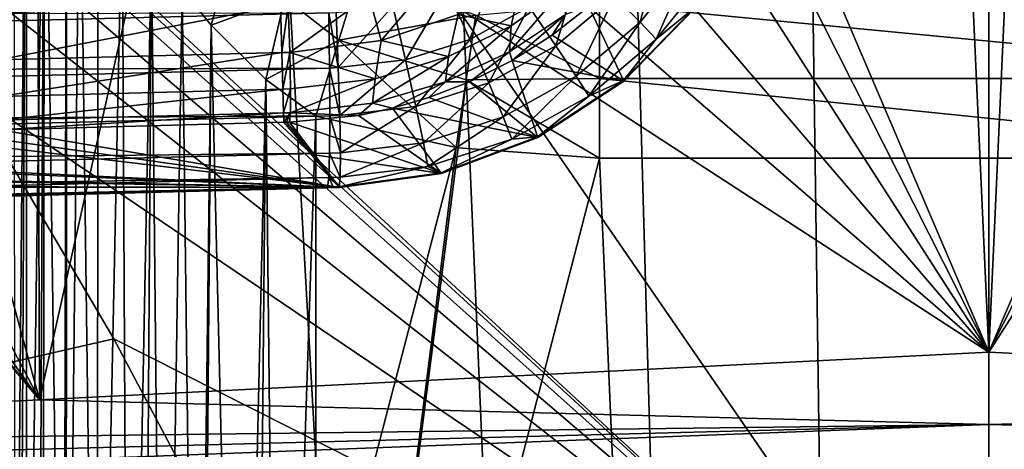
# Model space of a CAD drawing. Header units: metres. Extents: x -105 to 105, y -117 to 62.
# Tile 273 of 382: x -6.22 to 0.1, y -13.94 to -11.19. Entities that reach past the tile are written whole.
import ezdxf

# ---------------------------------------------------------------- set-up
doc = ezdxf.new("R2010")
doc.units = ezdxf.units.M
doc.layers.add('solid_509432_AD150_SW0001', color=7, linetype='CONTINUOUS')
doc.layers.add('solid_509432_AD150_SW0001_01', color=7, linetype='CONTINUOUS')

msp = doc.modelspace()

# ---------------------------------------------------------------- linework, layer by layer
at = {"layer": 'solid_509432_AD150_SW0001'}
for points in [[(-6.162486, 18.584642, 71.856262), (-7.637273, 18.06888, 71.843544), (-6.716792, -90.563103, 71.851799)], [(-3, -6.3, 3.6), (0, -13.319448, 3.6), (-1.356257, 16.4984, 3.6)], [(3, -6.3, 3.6), (1.356257, 16.4984, 3.6), (0, -13.319448, 3.6)], [(0, -16.070114, -16.014524), (-11.384824, -5.54137, -16.204517), (-10.890583, -0.25, -16.299999)], [(0, -16.070114, -16.014524), (-10.890583, -0.25, -16.299999), (0, -0.25, -16.299999)], [(0, -16.070114, -16.014524), (-10.428592, -6.5186, -16.186882), (-11.384824, -5.54137, -16.204517)], [(-3.100297, -7.190117, 3.6), (0, -13.319448, 3.6), (-3, -6.3, 3.6)], [(3.100297, -7.190117, 3.6), (3, -6.3, 3.6), (0, -13.319448, 3.6)], [(0, -16.070114, -16.014524), (-9.461854, -7.611859, -16.167154), (-10.428592, -6.5186, -16.186882)], [(-3.100297, -7.190117, 3.6), (-3.396117, -8.035521, 3.6), (0, -13.319448, 3.6)], [(3.396117, -8.035521, 3.6), (3.100297, -7.190117, 3.6), (0, -13.319448, 3.6)], [(0, -16.070114, -16.014524), (-8.489685, -8.827336, -16.145222), (-9.461854, -7.611859, -16.167154)], [(-3.396117, -8.035521, 3.6), (-3.872695, -8.793983, 3.6), (0, -13.319448, 3.6)], [(-6.260495, -8.548964, 66.388611), (-6.180223, -8.84123, 66.1409), (-6.250019, -16.846279, 66.348984)], [(-10.127305, -8.793983, 3.6), (-12.603499, -13.940187, 3.6), (-6.096374, -13.627247, 3.6)], [(-9.493982, -9.427305, 3.6), (-10.127305, -8.793983, 3.6), (-6.096374, -13.627247, 3.6)], [(0, -16.070114, -16.014524), (-7.51886, -10.169457, -16.121002), (-8.489685, -8.827336, -16.145222)], [(-6.180223, -8.84123, 66.1409), (-6.222194, -17.037878, 66.256699), (-6.250019, -16.846279, 66.348984)], [(-6.180223, -8.84123, 66.1409), (-6.180491, -17.249191, 66.141579), (-6.222194, -17.037878, 66.256699)], [(-6.180223, -8.84123, 66.1409), (-6.063403, -9.217231, 65.896729), (-6.180491, -17.249191, 66.141579)], [(-3.872695, -8.793983, 3.6), (-4.506017, -9.427305, 3.6), (0, -13.319448, 3.6)], [(-6.063403, -9.217231, 65.896729), (-6.105528, -17.511997, 65.975395), (-6.180491, -17.249191, 66.141579)], [(-6.063403, -9.217231, 65.896729), (-6.075093, -17.593676, 65.917732), (-6.105528, -17.511997, 65.975395)], [(-6.063403, -9.217231, 65.896729), (-5.94108, -17.860088, 65.706146), (-6.075093, -17.593676, 65.917732)], [(-6.063403, -9.217231, 65.896729), (-5.922736, -9.606422, 65.681244), (-5.94108, -17.860088, 65.706146)], [(-8.73552, -9.903883, 3.6), (-9.493982, -9.427305, 3.6), (-6.096374, -13.627247, 3.6)], [(-4.506017, -9.427305, 3.6), (-5.26448, -9.903883, 3.6), (0, -13.319448, 3.6)], [(-5.922736, -9.606422, 65.681244), (-5.92571, -17.883987, 65.685226), (-5.94108, -17.860088, 65.706146)], [(-5.922736, -9.606422, 65.681244), (-5.83605, -9.819093, 65.573456), (-5.92571, -17.883987, 65.685226)], [(-5.83605, -9.819093, 65.573456), (-5.728687, -18.121103, 65.458496), (-5.92571, -17.883987, 65.685226)], [(-5.83605, -9.819093, 65.573456), (-5.719488, -10.078471, 65.449448), (-5.728687, -18.121103, 65.458496)], [(-7.890118, -10.199703, 3.6), (-8.73552, -9.903883, 3.6), (-6.096374, -13.627247, 3.6)], [(-5.26448, -9.903883, 3.6), (-6.109882, -10.199703, 3.6), (-6.096374, -13.627247, 3.6)], [(-5.26448, -9.903883, 3.6), (-6.096374, -13.627247, 3.6), (0, -13.319448, 3.6)], [(-5.719488, -10.078471, 65.449448), (-5.564303, -10.384223, 65.312775), (-5.728687, -18.121103, 65.458496)], [(0, -16.070114, -16.014524), (-6.557654, -11.640117, -16.094465), (-7.51886, -10.169457, -16.121002)], [(-7, -10.3, 3.6), (-7.890118, -10.199703, 3.6), (-6.096374, -13.627247, 3.6)], [(-6.109882, -10.199703, 3.6), (-7, -10.3, 3.6), (-6.096374, -13.627247, 3.6)], [(-5.564303, -10.384223, 65.312775), (-5.524176, -18.308758, 65.281784), (-5.728687, -18.121103, 65.458496)], [(-5.564303, -10.384223, 65.312775), (-5.377296, -10.703022, 65.181198), (-5.524176, -18.308758, 65.281784)], [(-2.240051, -11.202888, 1.238309), (-2.404634, -11.036549, 1.541688), (-2.096529, -10.652822, 1.53362)], [(-1.903942, -10.784053, 1.229508), (-2.240051, -11.202888, 1.238309), (-2.096529, -10.652822, 1.53362)], [(-5.377296, -10.703022, 65.181198), (-5.427655, -18.391531, 65.213539), (-5.524176, -18.308758, 65.281784)], [(-5.377296, -10.703022, 65.181198), (-5.297047, -18.497988, 65.133888), (-5.427655, -18.391531, 65.213539)], [(-5.377296, -10.703022, 65.181198), (-5.180771, -10.989306, 65.073853), (-5.297047, -18.497988, 65.133888)], [(-4.850069, -10.701243, 64.866867), (-4.994604, -11.221508, 64.996559), (-5.180771, -10.989306, 65.073853)], [(-4.521077, -11.046263, 64.81321), (-4.994604, -11.221508, 64.996559), (-4.850069, -10.701243, 64.866867)], [(-2.136922, -11.311225, 0.885572), (-2.240051, -11.202888, 1.238309), (-1.903942, -10.784053, 1.229508)], [(-1.782575, -10.869522, 0.876293), (-2.136922, -11.311225, 0.885572), (-1.903942, -10.784053, 1.229508)], [(-4.521077, -11.046263, 64.81321), (-4.034822, -10.858711, 64.618668), (-4.173757, -11.316637, 64.813904)], [(-4.173757, -11.316637, 64.813904), (-4.034822, -10.858711, 64.618668), (-3.294842, -11.15746, 64.686241)], [(-3.332855, -11.312242, 1.794585), (-3.476392, -10.988828, 1.941541), (-3.153923, -10.812378, 1.933097)], [(-2.952514, -11.102527, 1.784625), (-3.332855, -11.312242, 1.794585), (-3.153923, -10.812378, 1.933097)], [(-2.780966, -11.353603, 1.551543), (-2.952514, -11.102527, 1.784625), (-2.619933, -10.823056, 1.775916)], [(-2.404634, -11.036549, 1.541688), (-2.780966, -11.353603, 1.551543), (-2.619933, -10.823056, 1.775916)], [(-1.782575, -10.869522, 0.876293), (-1.885472, -11.104625, 0.541281), (-2.136922, -11.311225, 0.885572)], [(-3.535711, -10.888962, -12.903066), (-3.980765, -11.030917, -12.986665), (-3.902632, -11.319645, -12.749698)], [(-3.535711, -10.888962, -12.903066), (-3.902632, -11.319645, -12.749698), (-3.407254, -11.152111, -12.654772)], [(-3.001802, -10.923212, -12.537422), (-3.407254, -11.152111, -12.654772), (-3.068227, -11.224315, -12.282166)], [(-3.001802, -10.923212, -12.537422), (-3.068227, -11.224315, -12.282166), (-2.726642, -10.984236, -12.168744)], [(-5.180771, -10.989306, 65.073853), (-5.085489, -18.6577, 65.031548), (-5.297047, -18.497988, 65.133888)], [(-5.180771, -10.989306, 65.073853), (-4.994604, -11.221508, 64.996559), (-5.085489, -18.6577, 65.031548)], [(-3.746504, -11.44433, 1.805416), (-3.826818, -11.09903, 1.950717), (-3.476392, -10.988828, 1.941541)], [(-3.332855, -11.312242, 1.794585), (-3.746504, -11.44433, 1.805416), (-3.476392, -10.988828, 1.941541)], [(-2.726642, -10.984236, -12.168744), (-3.078032, -11.392028, -11.953918), (-2.718882, -11.152098, -11.84409)], [(-2.726642, -10.984236, -12.168744), (-3.068227, -11.224315, -12.282166), (-3.078032, -11.392028, -11.953918)], [(-4.521077, -11.046263, 64.81321), (-4.643949, -11.570967, 64.906113), (-4.994604, -11.221508, 64.996559)], [(-4.521077, -11.046263, 64.81321), (-4.173757, -11.316637, 64.813904), (-4.643949, -11.570967, 64.906113)], [(-3.980765, -11.030917, -12.986665), (-4.499524, -11.09454, -13.024397), (-4.489755, -11.396173, -12.794742)], [(-3.980765, -11.030917, -12.986665), (-4.489755, -11.396173, -12.794742), (-3.902632, -11.319645, -12.749698)], [(-2.650472, -11.549227, 1.249056), (-2.780966, -11.353603, 1.551543), (-2.404634, -11.036549, 1.541688)], [(-2.240051, -11.202888, 1.238309), (-2.650472, -11.549227, 1.249056), (-2.404634, -11.036549, 1.541688)], [(-6.368093, -11.143334, -13.023869), (-6.36009, -11.444677, -12.794709), (-4.548199, -11.095621, -13.02469)], [(-6.36009, -11.444677, -12.794709), (-4.540195, -11.396964, -12.79553), (-4.548199, -11.095621, -13.02469)], [(-4.548199, -11.095621, -13.02469), (-4.540195, -11.396964, -12.79553), (-4.499524, -11.09454, -13.024397)], [(-4.540195, -11.396964, -12.79553), (-4.489755, -11.396173, -12.794742), (-4.499524, -11.09454, -13.024397)], [(-3.826818, -11.09903, 1.950717), (-4.177791, -11.493898, 1.81671), (-4.191675, -11.138944, 1.960271)], [(-3.746504, -11.44433, 1.805416), (-4.177791, -11.493898, 1.81671), (-3.826818, -11.09903, 1.950717)], [(-3.211385, -11.592104, 1.562814), (-3.332855, -11.312242, 1.794585), (-2.952514, -11.102527, 1.784625)], [(-3.294842, -11.15746, 64.686241), (-2.5, -11.084967, 64.617836), (-2.5, -11.562857, 64.813347)], [(-2.780966, -11.353603, 1.551543), (-3.211385, -11.592104, 1.562814), (-2.952514, -11.102527, 1.784625)], [(-2.34398, -11.580997, 0.45), (-2.569475, -11.101018, -11.432611), (-2.805463, -11.285455, -11.518799)], [(-2.718882, -11.152098, -11.84409), (-2.805463, -11.285455, -11.518799), (-2.569475, -11.101018, -11.432611)], [(-2.34398, -11.580997, 0.45), (-1.883334, -11.108073, 0.45), (-2.569475, -11.101018, -11.432611)], [(-2.346279, -11.577345, 0.54938), (-1.885472, -11.104625, 0.541281), (-1.883334, -11.108073, 0.45)], [(-2.136922, -11.311225, 0.885572), (-1.885472, -11.104625, 0.541281), (-2.346279, -11.577345, 0.54938)], [(-2.346279, -11.577345, 0.54938), (-1.883334, -11.108073, 0.45), (-2.34398, -11.580997, 0.45)], [(-4.238843, -11.141292, 1.961118), (-20.34462, -11.548565, 2.382862), (-20.352932, -11.169054, 2.431932)], [(-4.23363, -11.496091, 1.817606), (-20.34462, -11.548565, 2.382862), (-4.238843, -11.141292, 1.961118)], [(-4.191675, -11.138944, 1.960271), (-4.177791, -11.493898, 1.81671), (-4.238843, -11.141292, 1.961118)], [(-4.177791, -11.493898, 1.81671), (-4.23363, -11.496091, 1.817606), (-4.238843, -11.141292, 1.961118)], [(-4.173757, -11.316637, 64.813904), (-3.294842, -11.15746, 64.686241), (-3.356273, -11.571521, 64.830963)], [(-3.407254, -11.152111, -12.654772), (-3.902632, -11.319645, -12.749698), (-3.469386, -11.422434, -12.380616)], [(-3.407254, -11.152111, -12.654772), (-3.469386, -11.422434, -12.380616), (-3.068227, -11.224315, -12.282166)], [(-3.294842, -11.15746, 64.686241), (-2.5, -11.562857, 64.813347), (-3.356273, -11.571521, 64.830963)], [(-2.718882, -11.152098, -11.84409), (-3.078032, -11.392028, -11.953918), (-3.061261, -11.447532, -11.593029)], [(-2.718882, -11.152098, -11.84409), (-3.061261, -11.447532, -11.593029), (-2.805463, -11.285455, -11.518799)], [(-4.994604, -11.221508, 64.996559), (-5.055659, -18.679029, 65.019501), (-5.085489, -18.6577, 65.031548)], [(-4.994604, -11.221508, 64.996559), (-4.808813, -18.844501, 64.940201), (-5.055659, -18.679029, 65.019501)], [(-4.994604, -11.221508, 64.996559), (-4.643949, -11.570967, 64.906113), (-4.808813, -18.844501, 64.940201)], [(-3.068227, -11.224315, -12.282166), (-3.488829, -11.585627, -12.045175), (-3.078032, -11.392028, -11.953918)], [(-3.068227, -11.224315, -12.282166), (-3.469386, -11.422434, -12.380616), (-3.488829, -11.585627, -12.045175)], [(-2.569545, -11.676636, 0.896901), (-2.650472, -11.549227, 1.249056), (-2.240051, -11.202888, 1.238309)], [(-2.136922, -11.311225, 0.885572), (-2.569545, -11.676636, 0.896901), (-2.240051, -11.202888, 1.238309)], [(-3.679745, -11.743133, 1.575078), (-3.746504, -11.44433, 1.805416), (-3.332855, -11.312242, 1.794585)], [(-3.211385, -11.592104, 1.562814), (-3.679745, -11.743133, 1.575078), (-3.332855, -11.312242, 1.794585)], [(-2.34398, -11.580997, 0.45), (-2.805463, -11.285455, -11.518799), (-3.061261, -11.447532, -11.593029)], [(-2.136922, -11.311225, 0.885572), (-2.346279, -11.577345, 0.54938), (-2.569545, -11.676636, 0.896901)], [(-4.643949, -11.570967, 64.906113), (-4.173757, -11.316637, 64.813904), (-4.321801, -11.805965, 64.879997)], [(-3.902632, -11.319645, -12.749698), (-4.489755, -11.396173, -12.794742), (-3.941664, -11.565396, -12.459558)], [(-4.173757, -11.316637, 64.813904), (-3.420615, -12.006977, 64.879997), (-4.321801, -11.805965, 64.879997)], [(-4.173757, -11.316637, 64.813904), (-3.356273, -11.571521, 64.830963), (-3.420615, -12.006977, 64.879997)], [(-3.902632, -11.319645, -12.749698), (-3.941664, -11.565396, -12.459558), (-3.469386, -11.422434, -12.380616)], [(-3.119909, -11.810156, 1.261349), (-3.211385, -11.592104, 1.562814), (-2.780966, -11.353603, 1.551543)], [(-2.650472, -11.549227, 1.249056), (-3.119909, -11.810156, 1.261349), (-2.780966, -11.353603, 1.551543)], [(-6.36009, -11.444677, -12.794709), (-6.353811, -11.679051, -12.497362), (-4.540195, -11.396964, -12.79553)], [(-6.353811, -11.679051, -12.497362), (-4.533916, -11.631338, -12.498183), (-4.540195, -11.396964, -12.79553)], [(-4.540195, -11.396964, -12.79553), (-4.533916, -11.631338, -12.498183), (-4.489755, -11.396173, -12.794742)], [(-4.533916, -11.631338, -12.498183), (-4.484751, -11.630705, -12.496767), (-4.489755, -11.396173, -12.794742)], [(-4.489755, -11.396173, -12.794742), (-4.484751, -11.630705, -12.496767), (-3.941664, -11.565396, -12.459558)], [(-3.469386, -11.422434, -12.380616), (-3.958241, -11.722029, -12.116522), (-3.488829, -11.585627, -12.045175)], [(-3.469386, -11.422434, -12.380616), (-3.941664, -11.565396, -12.459558), (-3.958241, -11.722029, -12.116522)], [(-3.078032, -11.392028, -11.953918), (-3.488829, -11.585627, -12.045175), (-3.334795, -11.584845, -11.654866)], [(-3.078032, -11.392028, -11.953918), (-3.334795, -11.584845, -11.654866), (-3.061261, -11.447532, -11.593029)], [(-4.23363, -11.496091, 1.817606), (-20.339405, -11.903365, 2.239351), (-20.34462, -11.548565, 2.382862)], [(-4.231853, -11.803078, 1.588997), (-20.339405, -11.903365, 2.239351), (-4.23363, -11.496091, 1.817606)], [(-4.177791, -11.493898, 1.81671), (-4.168515, -11.801054, 1.587877), (-4.23363, -11.496091, 1.817606)], [(-4.168515, -11.801054, 1.587877), (-4.231853, -11.803078, 1.588997), (-4.23363, -11.496091, 1.817606)], [(-3.746504, -11.44433, 1.805416), (-4.168515, -11.801054, 1.587877), (-4.177791, -11.493898, 1.81671)], [(-3.679745, -11.743133, 1.575078), (-4.168515, -11.801054, 1.587877), (-3.746504, -11.44433, 1.805416)], [(-2.896869, -11.941545, 0.45), (-3.061261, -11.447532, -11.593029), (-3.334795, -11.584845, -11.654866)], [(-2.896869, -11.941545, 0.45), (-2.34398, -11.580997, 0.45), (-3.061261, -11.447532, -11.593029)], [(-3.941664, -11.565396, -12.459558), (-4.484826, -11.783143, -12.149522), (-3.958241, -11.722029, -12.116522)], [(-3.941664, -11.565396, -12.459558), (-4.484751, -11.630705, -12.496767), (-4.484826, -11.783143, -12.149522)], [(-3.356273, -11.571521, 64.830963), (-2.5, -11.562857, 64.813347), (-2.5, -12.074873, 64.879997)], [(-3.064394, -11.95217, 0.909859), (-3.119909, -11.810156, 1.261349), (-2.650472, -11.549227, 1.249056)], [(-2.569545, -11.676636, 0.896901), (-3.064394, -11.95217, 0.909859), (-2.650472, -11.549227, 1.249056)], [(-2.5, -11.562857, 64.813347), (2.5, -12.074873, 64.879997), (-2.5, -12.074873, 64.879997)], [(-6.353811, -11.679051, -12.497362), (-6.349657, -11.831519, -12.150776), (-4.533916, -11.631338, -12.498183)], [(-6.349657, -11.831519, -12.150776), (-4.529762, -11.783806, -12.151597), (-4.533916, -11.631338, -12.498183)], [(-4.643949, -11.570967, 64.906113), (-4.712383, -18.903929, 64.91851), (-4.808813, -18.844501, 64.940201)], [(-4.643949, -11.570967, 64.906113), (-4.562432, -18.99065, 64.894531), (-4.712383, -18.903929, 64.91851)], [(-4.643949, -11.570967, 64.906113), (-4.321801, -11.805965, 64.879997), (-4.562432, -18.99065, 64.894531)], [(-4.533916, -11.631338, -12.498183), (-4.529762, -11.783806, -12.151597), (-4.484751, -11.630705, -12.496767)], [(-4.529762, -11.783806, -12.151597), (-4.484826, -11.783143, -12.149522), (-4.484751, -11.630705, -12.496767)], [(-3.488829, -11.585627, -12.045175), (-3.958241, -11.722029, -12.116522), (-3.829597, -11.754066, -11.733313)], [(-3.488829, -11.585627, -12.045175), (-3.829597, -11.754066, -11.733313), (-3.596959, -11.686276, -11.701299)], [(-3.630896, -11.975942, 1.274729), (-3.679745, -11.743133, 1.575078), (-3.211385, -11.592104, 1.562814)], [(-3.119909, -11.810156, 1.261349), (-3.630896, -11.975942, 1.274729), (-3.211385, -11.592104, 1.562814)], [(-2.896869, -11.941545, 0.45), (-3.334795, -11.584845, -11.654866), (-3.596959, -11.686276, -11.701299)], [(-3.488829, -11.585627, -12.045175), (-3.596959, -11.686276, -11.701299), (-3.334795, -11.584845, -11.654866)], [(-3.356273, -11.571521, 64.830963), (-3.40908, -12.008676, 64.879997), (-3.420615, -12.006977, 64.879997)], [(-3.356273, -11.571521, 64.830963), (-2.5, -12.074873, 64.879997), (-3.40908, -12.008676, 64.879997)], [(-2.899452, -11.937839, 0.555567), (-2.346279, -11.577345, 0.54938), (-2.34398, -11.580997, 0.45)], [(-2.569545, -11.676636, 0.896901), (-2.346279, -11.577345, 0.54938), (-2.899452, -11.937839, 0.555567)], [(-2.899452, -11.937839, 0.555567), (-2.34398, -11.580997, 0.45), (-2.896869, -11.941545, 0.45)], [(-6.557654, -11.640117, -16.094465), (-5.617772, -13.235622, -16.065674), (-7.509834, -13.667507, -15.956199)], [(0, -16.070114, -16.014524), (-5.617772, -13.235622, -16.065674), (-6.557654, -11.640117, -16.094465)], [(-2.896869, -11.941545, 0.45), (-3.596959, -11.686276, -11.701299), (-3.829597, -11.754066, -11.733313)], [(-2.569545, -11.676636, 0.896901), (-2.899452, -11.937839, 0.555567), (-3.064394, -11.95217, 0.909859)], [(-3.958241, -11.722029, -12.116522), (-4.484826, -11.783143, -12.149522), (-4.04843, -11.800074, -11.756734)], [(-3.679745, -11.743133, 1.575078), (-4.164454, -12.040372, 1.288701), (-4.168515, -11.801054, 1.587877)], [(-3.630896, -11.975942, 1.274729), (-4.164454, -12.040372, 1.288701), (-3.679745, -11.743133, 1.575078)], [(-3.958241, -11.722029, -12.116522), (-4.04843, -11.800074, -11.756734), (-3.829597, -11.754066, -11.733313)], [(-3.515469, -12.172397, 0.45), (-3.829597, -11.754066, -11.733313), (-4.04843, -11.800074, -11.756734)], [(-3.515469, -12.172397, 0.45), (-2.896869, -11.941545, 0.45), (-3.829597, -11.754066, -11.733313)], [(-4.231853, -11.803078, 1.588997), (-20.337629, -12.210352, 2.010741), (-20.339405, -11.903365, 2.239351)], [(-4.23363, -12.042261, 1.290176), (-20.337629, -12.210352, 2.010741), (-4.231853, -11.803078, 1.588997)], [(-6.349657, -11.831519, -12.150776), (-6.347893, -11.892365, -11.777037), (-4.529762, -11.783806, -12.151597)], [(-4.529762, -11.783806, -12.151597), (-6.347893, -11.892365, -11.777037), (-4.527998, -11.844652, -11.777858)], [(-4.562432, -18.99065, 64.894531), (-4.321801, -11.805965, 64.879997), (-4.321801, -15.461204, 64.879997)], [(-4.529762, -11.783806, -12.151597), (-4.527998, -11.844652, -11.777858), (-4.484826, -11.783143, -12.149522)], [(-4.484826, -11.783143, -12.149522), (-4.527998, -11.844652, -11.777858), (-4.509175, -11.844162, -11.777771)], [(-4.484826, -11.783143, -12.149522), (-4.509175, -11.844162, -11.777771), (-4.489945, -11.843668, -11.77749)], [(-4.484826, -11.783143, -12.149522), (-4.489945, -11.843668, -11.77749), (-4.04843, -11.800074, -11.756734)], [(-3.515469, -12.172397, 0.45), (-4.04843, -11.800074, -11.756734), (-4.489945, -11.843668, -11.77749)], [(-4.321801, -15.461204, 64.879997), (-4.321801, -11.805965, 64.879997), (-3.420615, -12.006977, 64.879997)], [(-4.164454, -12.040372, 1.288701), (-4.23363, -12.042261, 1.290176), (-4.231853, -11.803078, 1.588997)], [(-4.168515, -11.801054, 1.587877), (-4.164454, -12.040372, 1.288701), (-4.231853, -11.803078, 1.588997)], [(-3.603143, -12.127568, 0.923967), (-3.630896, -11.975942, 1.274729), (-3.119909, -11.810156, 1.261349)], [(-3.064394, -11.95217, 0.909859), (-3.603143, -12.127568, 0.923967), (-3.119909, -11.810156, 1.261349)], [(-4.527998, -11.844652, -11.777858), (-6.347893, -11.892365, -11.777037), (-4.169757, -12.262272, 0.45)], [(-4.509175, -11.844162, -11.777771), (-4.527998, -11.844652, -11.777858), (-4.169757, -12.262272, 0.45)], [(-4.509175, -11.844162, -11.777771), (-4.329851, -12.05297, -5.663743), (-4.489945, -11.843668, -11.77749)], [(-4.509175, -11.844162, -11.777771), (-4.169757, -12.262272, 0.45), (-4.329851, -12.05297, -5.663743)], [(-3.515469, -12.172397, 0.45), (-4.489945, -11.843668, -11.77749), (-4.329851, -12.05297, -5.663743)], [(-7.120651, -11.912546, -11.778959), (-9.967042, -11.994414, -11.570264), (-4.169757, -12.262272, 0.45)], [(-6.731088, -11.902389, -11.77754), (-7.120651, -11.912546, -11.778959), (-4.169757, -12.262272, 0.45)], [(-6.347893, -11.892365, -11.777037), (-6.731088, -11.902389, -11.77754), (-4.169757, -12.262272, 0.45)], [(-3.518245, -12.168623, 0.559538), (-2.899452, -11.937839, 0.555567), (-2.896869, -11.941545, 0.45)], [(-3.064394, -11.95217, 0.909859), (-2.899452, -11.937839, 0.555567), (-3.518245, -12.168623, 0.559538)], [(-3.518245, -12.168623, 0.559538), (-2.896869, -11.941545, 0.45), (-3.515469, -12.172397, 0.45)], [(-10.381959, -12.007275, -11.513306), (-12.948321, -12.092044, -11.011441), (-4.169757, -12.262272, 0.45)], [(-9.967042, -11.994414, -11.570264), (-10.381959, -12.007275, -11.513306), (-4.169757, -12.262272, 0.45)], [(-4.321801, -19.116585, 64.879997), (-3.420615, -12.006977, 64.879997), (-3.40908, -12.008676, 64.879997)], [(-4.321801, -19.116585, 64.879997), (-4.321801, -15.461204, 64.879997), (-3.420615, -12.006977, 64.879997)], [(-4.321801, -19.116585, 64.879997), (-3.40908, -12.008676, 64.879997), (-2.5, -12.074873, 64.879997)], [(-3.630896, -11.975942, 1.274729), (-4.165872, -12.196238, 0.938702), (-4.164454, -12.040372, 1.288701)], [(-3.603143, -12.127568, 0.923967), (-4.165872, -12.196238, 0.938702), (-3.630896, -11.975942, 1.274729)], [(-3.064394, -11.95217, 0.909859), (-3.518245, -12.168623, 0.559538), (-3.603143, -12.127568, 0.923967)], [(-4.23363, -12.042261, 1.290176), (-20.339405, -12.449535, 1.71192), (-20.337629, -12.210352, 2.010741)], [(-4.238843, -12.198068, 0.9406), (-20.339405, -12.449535, 1.71192), (-4.23363, -12.042261, 1.290176)], [(-3.515469, -12.172397, 0.45), (-4.329851, -12.05297, -5.663743), (-4.169757, -12.262272, 0.45)], [(-4.165872, -12.196238, 0.938702), (-4.238843, -12.198068, 0.9406), (-4.23363, -12.042261, 1.290176)], [(-4.164454, -12.040372, 1.288701), (-4.165872, -12.196238, 0.938702), (-4.23363, -12.042261, 1.290176)], [(-13.523559, -12.112227, -10.865093), (-16.786928, -12.233089, -9.852639), (-4.169757, -12.262272, 0.45)], [(-12.948321, -12.092044, -11.011441), (-13.523559, -12.112227, -10.865093), (-4.169757, -12.262272, 0.45)], [(-2.18063, -19.502502, 64.879997), (-4.321801, -19.116585, 64.879997), (-2.5, -12.074873, 64.879997)], [(-3.603143, -12.127568, 0.923967), (-4.172666, -12.258468, 0.561098), (-4.165872, -12.196238, 0.938702)], [(-3.603143, -12.127568, 0.923967), (-3.518245, -12.168623, 0.559538), (-4.172666, -12.258468, 0.561098)], [(-4.238843, -12.198068, 0.9406), (-4.247155, -12.260352, 0.563033), (-20.34462, -12.605342, 1.362345)], [(-4.238843, -12.198068, 0.9406), (-20.34462, -12.605342, 1.362345), (-20.339405, -12.449535, 1.71192)], [(-4.238843, -12.198068, 0.9406), (-4.209868, -12.259409, 0.56206), (-4.247155, -12.260352, 0.563033)], [(-4.165872, -12.196238, 0.938702), (-4.172666, -12.258468, 0.561098), (-4.238843, -12.198068, 0.9406)], [(-4.238843, -12.198068, 0.9406), (-4.172666, -12.258468, 0.561098), (-4.209868, -12.259409, 0.56206)], [(-3.518245, -12.168623, 0.559538), (-4.169757, -12.262272, 0.45), (-4.172666, -12.258468, 0.561098)], [(-3.518245, -12.168623, 0.559538), (-3.515469, -12.172397, 0.45), (-4.169757, -12.262272, 0.45)], [(-20.352932, -12.667626, 0.984777), (-4.247155, -12.260352, 0.563033), (-20.144201, -12.680832, 0.45)], [(-20.34462, -12.605342, 1.362345), (-4.247155, -12.260352, 0.563033), (-20.352932, -12.667626, 0.984777)], [(-17.441111, -12.257723, -9.638075), (-20.144201, -12.680832, 0.45), (-4.169757, -12.262272, 0.45)], [(-4.172666, -12.258468, 0.561098), (-4.169757, -12.262272, 0.45), (-20.144201, -12.680832, 0.45)], [(-4.209868, -12.259409, 0.56206), (-4.172666, -12.258468, 0.561098), (-20.144201, -12.680832, 0.45)], [(-4.247155, -12.260352, 0.563033), (-4.209868, -12.259409, 0.56206), (-20.144201, -12.680832, 0.45)], [(-17.114477, -12.245446, -9.744555), (-17.441111, -12.257723, -9.638075), (-4.169757, -12.262272, 0.45)], [(-16.786928, -12.233089, -9.852639), (-17.114477, -12.245446, -9.744555), (-4.169757, -12.262272, 0.45)], [(-5.617772, -13.235622, -16.065674), (-4.710965, -14.94943, -16.034748), (-7.509834, -13.667507, -15.956199)], [(0, -16.070114, -16.014524), (-4.710965, -14.94943, -16.034748), (-5.617772, -13.235622, -16.065674)], [(-6.096374, -13.627247, 3.6), (0, -13.784497, 3.060721), (0, -13.319448, 3.6)], [(-4.710965, -14.94943, -16.034748), (-6.391333, -15.733965, -15.920855), (-7.509834, -13.667507, -15.956199)], [(-20.272867, -14.310546, 3.5732), (0, -13.784497, 3.060721), (-12.603499, -13.940187, 3.6)]]:
    msp.add_3dface(points, dxfattribs=at)
at = {"layer": 'solid_509432_AD150_SW0001_01'}
for points in [[(-1.564026, 19.454363, 71.878471), (-3.11728, 19.279366, 71.873924), (0, -90.568039, 71.879997)], [(-0.001912, 19.454506, 71.878471), (-1.564026, 19.454363, 71.878471), (0, -90.568039, 71.879997)], [(1.560201, 19.454649, 71.878479), (-0.001912, 19.454506, 71.878471), (0, -90.568039, 71.879997)], [(1.560201, 19.454649, 71.878479), (0, -90.568039, 71.879997), (6.716792, -90.563103, 71.851799)], [(-3.11728, 19.279366, 71.873924), (-4.652982, 18.988907, 71.86647), (0, -90.568039, 71.879997)], [(-4.652982, 18.988907, 71.86647), (-6.162486, 18.584642, 71.856262), (0, -90.568039, 71.879997)], [(-6.162486, 18.584642, 71.856262), (-6.716792, -90.563103, 71.851799), (0, -90.568039, 71.879997)], [(-1.356257, 16.4984, 3.6), (0, -13.319448, 3.6), (1.356257, 16.4984, 3.6)], [(6.55984, -11.636592, -16.094528), (0, -0.25, -16.299999), (7.520955, -10.166413, -16.121058)], [(5.620007, -13.231618, -16.065746), (0, -0.25, -16.299999), (6.55984, -11.636592, -16.094528)], [(4.713199, -14.944984, -16.034828), (0, -0.25, -16.299999), (5.620007, -13.231618, -16.065746)], [(0, -16.070114, -16.014524), (0, -0.25, -16.299999), (4.713199, -14.944984, -16.034828)], [(3.396117, -8.035521, 3.6), (0, -13.319448, 3.6), (6.096374, -13.627247, 3.6)], [(-2.5, -11.084967, 64.617836), (2.5, -11.084967, 64.617836), (2.5, -11.562857, 64.813347)], [(-2.5, -11.562857, 64.813347), (-2.5, -11.084967, 64.617836), (2.5, -11.562857, 64.813347)], [(-2.5, -11.562857, 64.813347), (2.5, -11.562857, 64.813347), (2.5, -12.074873, 64.879997)], [(-2.18063, -19.502502, 64.879997), (-2.5, -12.074873, 64.879997), (2.5, -12.074873, 64.879997)], [(-0.002188, -19.632654, 64.879997), (-2.18063, -19.502502, 64.879997), (2.5, -12.074873, 64.879997)], [(2.176322, -19.503014, 64.879997), (-0.002188, -19.632654, 64.879997), (2.5, -12.074873, 64.879997)], [(6.096374, -13.627247, 3.6), (0, -13.319448, 3.6), (0, -13.784497, 3.060721)], [(-6.096374, -13.627247, 3.6), (-12.603499, -13.940187, 3.6), (0, -13.784497, 3.060721)], [(12.603499, -13.940187, 3.6), (6.096374, -13.627247, 3.6), (0, -13.784497, 3.060721)], [(-20.272867, -14.310546, 3.5732), (-20.126217, -14.549514, 3.197254), (0, -13.784497, 3.060721)], [(-20.126217, -14.549514, 3.197254), (0, -14.158652, 2.454685), (0, -13.784497, 3.060721)], [(0, -13.784497, 3.060721), (20.272799, -14.310705, 3.572976), (20.407393, -14.038832, 3.919589)], [(12.603499, -13.940187, 3.6), (0, -13.784497, 3.060721), (20.407393, -14.038832, 3.919589)], [(0, -13.784497, 3.060721), (0, -14.158652, 2.454685), (20.272799, -14.310705, 3.572976)]]:
    msp.add_3dface(points, dxfattribs=at)

doc.saveas('drawing.dxf')
